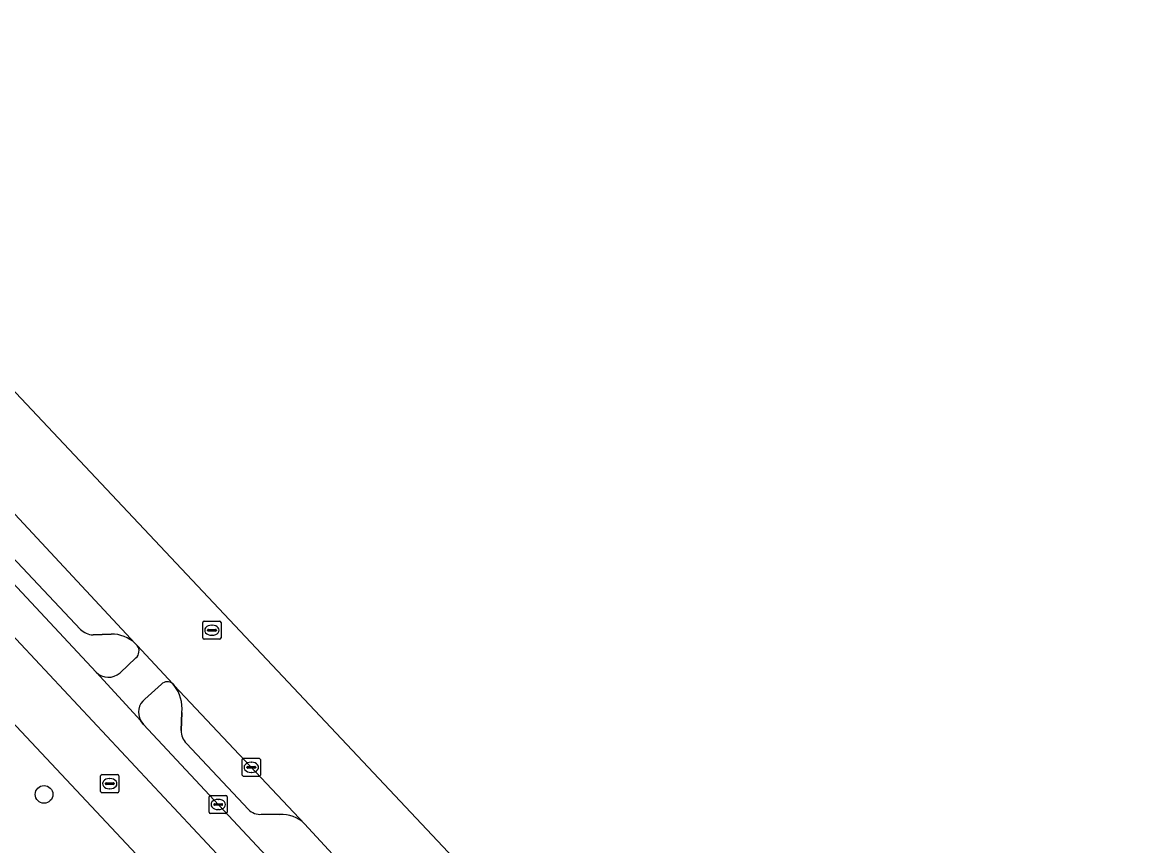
# Model space of a CAD drawing. Extents: x 162661 to 163484, y 380247 to 381230.
# Drawn here: x 163250 to 163311.1, y 381095.2 to 381140.7 of the extents above; entities that cross this region are included whole.
import ezdxf

# ---------------------------------------------------------------- set-up
doc = ezdxf.new("R2010")
doc.units = 0
for name, color, linetype in [('IMGEO_Berm_open', 7, 'Continuous'), ('IMGEO_Boom', 7, 'Continuous'), ('IMGEO_Brandkraan', 7, 'Continuous'), ('IMGEO_Fietspad_gesloten', 7, 'Continuous'), ('IMGEO_Fietspad_open', 7, 'Continuous'), ('IMGEO_Kolk', 7, 'Continuous'), ('IMGEO_Loofbos', 7, 'Continuous'), ('IMGEO_Parkeervlak_open', 7, 'Continuous'), ('IMGEO_Rijbaan_lokaal_gesloten', 7, 'Continuous'), ('IMGEO_Rioolput', 7, 'Continuous'), ('IMGEO_Voetpad_open', 7, 'Continuous')]:
    doc.layers.add(name, color=color, linetype=linetype)

msp = doc.modelspace()

# ---------------------------------------------------------------- linework, layer by layer
at = {"layer": 'IMGEO_Berm_open'}
for points in [[(163211.602, 381151.113), (163198.075, 381164.83), (163197.359, 381164.18), (163205.99, 381155.343), (163211.799, 381149.501), (163215.395, 381145.9), (163219.744, 381141.388), (163234.1, 381126.005), (163246.857, 381112.468), (163254.065, 381104.768)], [(163253.195, 381107.126), (163247.337, 381113.334)], [(163254.891, 381106.862), (163253.892, 381106.829)], [(163256.329, 381106.24), (163256.222, 381106.354)], [(163255.383, 381104.728), (163256.254, 381105.555)], [(163257.669, 381104.111), (163256.761, 381103.287)], [(163258.379, 381104.037), (163258.298, 381104.124)], [(163258.761, 381101.553), (163258.796, 381102.548)], [(163256.525, 381102.09), (163256.681, 381101.881), (163294.759, 381061.126)], [(163262.482, 381097.183), (163259.048, 381100.832)], [(163264.211, 381096.904), (163263.208, 381096.918)], [(163276.738, 381084.399), (163273.864, 381087.521), (163273.5, 381087.179), (163268.099, 381092.921), (163268.463, 381093.263), (163265.582, 381096.39)]]:
    msp.add_lwpolyline(points, dxfattribs=at)
for centre, radius, start, end in [((163253.959, 381107.953), 1.126, 227.25585, 266.58529), ((163254.97, 381105.072), 1.792, 45.68913, 92.53037), ((163255.944, 381105.936), 0.491, 309.13927, 38.36399), ((163254.745, 381105.44), 0.956, 224.66287, 311.86046), ((163257.991, 381103.759), 0.477, 49.892, 132.47601), ((163256.755, 381102.779), 2.054, 353.53841, 37.7518), ((163257.351, 381102.549), 0.945, 128.63967, 209.05361), ((163259.74, 381101.525), 0.98, 178.36925, 225.04163), ((163263.133, 381097.84), 0.925, 225.24261, 274.65183), ((163264.341, 381095.166), 1.743, 44.60923, 94.28784)]:
    msp.add_arc(centre, radius, start, end, dxfattribs=at)
at = {"layer": 'IMGEO_Boom'}
msp.add_circle((163251.185, 381098.018), 0.489, dxfattribs=at)
at = {"layer": 'IMGEO_Brandkraan'}
for p, q in [((163254.313, 381098.184), (163254.313, 381099.036)), ((163254.388, 381099.11), (163255.24, 381099.11)), ((163254.572, 381098.604), (163254.572, 381098.616)), ((163255.01, 381098.567), (163254.612, 381098.567)), ((163254.615, 381098.653), (163255.013, 381098.653)), ((163254.801, 381098.89), (163254.826, 381098.89)), ((163255.056, 381098.616), (163255.056, 381098.604)), ((163255.314, 381099.036), (163255.314, 381098.184)), ((163255.24, 381098.11), (163254.388, 381098.11)), ((163254.824, 381098.33), (163254.799, 381098.33))]:
    msp.add_line(p, q, dxfattribs=at)
for points in [[(163254.313, 381098.184), (163254.313, 381099.036)], [(163254.388, 381099.11), (163255.24, 381099.11)], [(163255.314, 381099.036), (163255.314, 381098.184)], [(163255.24, 381098.11), (163254.388, 381098.11)]]:
    msp.add_lwpolyline(points, dxfattribs=at)
for centre, radius, start, end in [((163254.39, 381099.034), 0.0765, 91.55205, 178.44795), ((163254.39, 381099.034), 0.0765, 91.55205, 178.44795), ((163254.612, 381098.613), 0.0403, 85.87752, 175.75265), ((163254.609, 381098.603), 0.0366, 178.93798, 274.71019), ((163255.013, 381098.61), 0.043, 264.86636, 352.45326), ((163255.017, 381098.615), 0.0386, 1.73085, 96.63898), ((163255.238, 381099.034), 0.0765, 1.55205, 88.44795), ((163255.238, 381099.034), 0.0765, 1.55205, 88.44795), ((163254.39, 381098.186), 0.0765, 181.55205, 268.44795), ((163254.39, 381098.186), 0.0765, 181.55205, 268.44795), ((163255.238, 381098.186), 0.0765, 271.55205, 358.44795), ((163255.238, 381098.186), 0.0765, 271.55205, 358.44795)]:
    msp.add_arc(centre, radius, start, end, dxfattribs=at)
for centre, major_axis, ratio, start_param, end_param in [((163254.8, 381098.61), (-0.387, 0.002), 0.722429, 4.712389, 7.853982), ((163254.825, 381098.61), (-0.39, 0.002), 0.717154, 1.570796, 4.712389)]:
    msp.add_ellipse(centre, major_axis=major_axis, ratio=ratio, start_param=start_param, end_param=end_param, dxfattribs=at)
at = {"layer": 'IMGEO_Fietspad_gesloten'}
for points in [[(163217.057, 381141.357), (163222.96, 381135.118), (163269.7, 381085.146), (163302.54, 381049.896), (163303.348, 381049.029), (163349.187, 381000), (163381.324, 380965.637), (163403.356, 380942.043), (163438.582, 380904.399), (163442.528, 380900.205)], [(163443.416, 380902.118), (163440.156, 380905.623), (163433.683, 380912.569), (163424.587, 380922.291), (163421.985, 380925.068), (163420.715, 380926.423), (163407.337, 380940.661), (163404.827, 380943.419), (163383.497, 380966.224), (163369.825, 380980.883), (163351.893, 381000), (163343.734, 381008.697), (163315.711, 381038.75), (163304.039, 381051.234), (163301.939, 381053.48), (163297.629, 381058.041), (163294.759, 381061.126), (163256.681, 381101.881), (163256.525, 381102.09), (163254.065, 381104.768), (163246.857, 381112.468), (163234.1, 381126.005)]]:
    msp.add_lwpolyline(points, dxfattribs=at)
at = {"layer": 'IMGEO_Fietspad_open'}
for points in [[(163258.298, 381104.124), (163256.329, 381106.24)], [(163256.254, 381105.555), (163255.383, 381104.728)], [(163254.065, 381104.768), (163256.525, 381102.09)], [(163256.761, 381103.287), (163257.669, 381104.111)]]:
    msp.add_lwpolyline(points, dxfattribs=at)
for centre, radius, start, end in [((163255.944, 381105.936), 0.491, 309.13927, 38.36399), ((163254.745, 381105.44), 0.956, 224.66287, 311.86046), ((163257.991, 381103.759), 0.477, 49.892, 132.47601), ((163257.351, 381102.549), 0.945, 128.63967, 209.05361)]:
    msp.add_arc(centre, radius, start, end, dxfattribs=at)
at = {"layer": 'IMGEO_Kolk'}
for p, q in [((163262.138, 381099.087), (163262.138, 381099.939)), ((163262.213, 381100.013), (163263.065, 381100.013)), ((163262.626, 381099.793), (163262.651, 381099.793)), ((163263.139, 381099.939), (163263.139, 381099.087)), ((163262.397, 381099.507), (163262.397, 381099.519)), ((163262.835, 381099.47), (163262.437, 381099.47)), ((163262.44, 381099.556), (163262.838, 381099.556)), ((163262.649, 381099.233), (163262.624, 381099.233)), ((163262.881, 381099.519), (163262.881, 381099.507)), ((163263.065, 381099.013), (163262.213, 381099.013)), ((163260.386, 381097.962), (163261.238, 381097.962)), ((163260.311, 381097.036), (163260.311, 381097.888)), ((163260.57, 381097.456), (163260.57, 381097.468)), ((163261.008, 381097.419), (163260.61, 381097.419)), ((163260.613, 381097.505), (163261.011, 381097.505)), ((163260.799, 381097.742), (163260.824, 381097.742)), ((163261.054, 381097.468), (163261.054, 381097.456)), ((163261.312, 381097.888), (163261.312, 381097.036)), ((163261.238, 381096.962), (163260.386, 381096.962)), ((163260.822, 381097.182), (163260.797, 381097.182))]:
    msp.add_line(p, q, dxfattribs=at)
for points in [[(163262.138, 381099.087), (163262.138, 381099.939)], [(163262.213, 381100.013), (163263.065, 381100.013)], [(163263.139, 381099.939), (163263.139, 381099.087)], [(163263.065, 381099.013), (163262.213, 381099.013)], [(163260.386, 381097.962), (163261.238, 381097.962)], [(163260.311, 381097.036), (163260.311, 381097.888)], [(163261.312, 381097.888), (163261.312, 381097.036)], [(163261.238, 381096.962), (163260.386, 381096.962)]]:
    msp.add_lwpolyline(points, dxfattribs=at)
for centre, radius, start, end in [((163262.215, 381099.937), 0.0765, 91.55205, 178.44795), ((163262.215, 381099.937), 0.0765, 91.55205, 178.44795), ((163263.063, 381099.937), 0.0765, 1.55205, 88.44795), ((163263.063, 381099.937), 0.0765, 1.55205, 88.44795), ((163262.437, 381099.516), 0.0403, 85.87752, 175.75265), ((163262.434, 381099.506), 0.0366, 178.93798, 274.71019), ((163262.838, 381099.513), 0.043, 264.86636, 352.45326), ((163262.842, 381099.518), 0.0386, 1.73085, 96.63898), ((163262.215, 381099.089), 0.0765, 181.55205, 268.44795), ((163262.215, 381099.089), 0.0765, 181.55205, 268.44795), ((163263.063, 381099.089), 0.0765, 271.55205, 358.44795), ((163263.063, 381099.089), 0.0765, 271.55205, 358.44795), ((163260.388, 381097.886), 0.0765, 91.55205, 178.44795), ((163260.388, 381097.886), 0.0765, 91.55205, 178.44795), ((163261.236, 381097.886), 0.0765, 1.55205, 88.44795), ((163261.236, 381097.886), 0.0765, 1.55205, 88.44795), ((163260.61, 381097.465), 0.0403, 85.87752, 175.75265), ((163260.607, 381097.455), 0.0366, 178.93798, 274.71019), ((163261.011, 381097.462), 0.043, 264.86636, 352.45326), ((163261.015, 381097.467), 0.0386, 1.73085, 96.63898), ((163260.388, 381097.038), 0.0765, 181.55205, 268.44795), ((163260.388, 381097.038), 0.0765, 181.55205, 268.44795), ((163261.236, 381097.038), 0.0765, 271.55205, 358.44795), ((163261.236, 381097.038), 0.0765, 271.55205, 358.44795)]:
    msp.add_arc(centre, radius, start, end, dxfattribs=at)
for centre, major_axis, ratio, start_param, end_param in [((163262.625, 381099.513), (-0.387, 0.002), 0.722429, 4.712389, 7.853982), ((163262.65, 381099.513), (-0.39, 0.002), 0.717154, 1.570796, 4.712389), ((163260.798, 381097.462), (-0.387, 0.002), 0.722429, 4.712389, 7.853982), ((163260.823, 381097.462), (-0.39, 0.002), 0.717154, 1.570796, 4.712389)]:
    msp.add_ellipse(centre, major_axis=major_axis, ratio=ratio, start_param=start_param, end_param=end_param, dxfattribs=at)
at = {"layer": 'IMGEO_Loofbos'}
msp.add_lwpolyline([(163261.244, 381089.421), (163238.586, 381113.553)], dxfattribs=at)
at = {"layer": 'IMGEO_Parkeervlak_open'}
for points in [[(163256.222, 381106.354), (163226.152, 381138.647), (163221.2, 381143.841), (163216.248, 381149.035)], [(163247.337, 381113.334), (163253.195, 381107.126)], [(163253.892, 381106.829), (163254.891, 381106.862)], [(163265.582, 381096.39), (163258.379, 381104.037)], [(163258.796, 381102.548), (163258.761, 381101.553)], [(163259.048, 381100.832), (163262.482, 381097.183)], [(163263.208, 381096.918), (163264.211, 381096.904)]]:
    msp.add_lwpolyline(points, dxfattribs=at)
for centre, radius, start, end in [((163253.959, 381107.953), 1.126, 227.25585, 266.58529), ((163254.97, 381105.072), 1.792, 45.68913, 92.53037), ((163256.755, 381102.779), 2.054, 353.53841, 37.7518), ((163259.74, 381101.525), 0.98, 178.36925, 225.04163), ((163263.133, 381097.84), 0.925, 225.24261, 274.65183), ((163264.341, 381095.166), 1.743, 44.60923, 94.28784)]:
    msp.add_arc(centre, radius, start, end, dxfattribs=at)
at = {"layer": 'IMGEO_Rijbaan_lokaal_gesloten'}
msp.add_lwpolyline([(163352.566, 381010.865), (163224.239, 381147.157), (163223.334, 381146.17), (163221.2, 381143.841), (163226.152, 381138.647), (163256.222, 381106.354), (163256.329, 381106.24), (163258.298, 381104.124), (163258.379, 381104.037), (163265.582, 381096.39), (163268.463, 381093.263), (163273.864, 381087.521), (163276.738, 381084.399), (163290.57, 381069.571), (163297.114, 381062.584), (163299.085, 381060.412), (163304.107, 381055.037), (163306.036, 381053.017), (163306.575, 381052.453), (163311.194, 381047.476), (163314.647, 381043.809), (163314.848, 381043.594), (163355.603, 381000)], dxfattribs=at)
at = {"layer": 'IMGEO_Rioolput'}
for p, q in [((163259.963, 381106.658), (163259.963, 381107.51)), ((163260.038, 381107.584), (163260.89, 381107.584)), ((163260.265, 381107.127), (163260.663, 381107.127)), ((163260.451, 381107.364), (163260.476, 381107.364)), ((163260.964, 381107.51), (163260.964, 381106.658)), ((163260.89, 381106.584), (163260.038, 381106.584)), ((163260.222, 381107.078), (163260.222, 381107.09)), ((163260.66, 381107.041), (163260.262, 381107.041)), ((163260.474, 381106.804), (163260.449, 381106.804)), ((163260.706, 381107.09), (163260.706, 381107.078))]:
    msp.add_line(p, q, dxfattribs=at)
for points in [[(163259.963, 381106.658), (163259.963, 381107.51)], [(163260.038, 381107.584), (163260.89, 381107.584)], [(163260.964, 381107.51), (163260.964, 381106.658)], [(163260.89, 381106.584), (163260.038, 381106.584)]]:
    msp.add_lwpolyline(points, dxfattribs=at)
for centre, radius, start, end in [((163260.04, 381107.508), 0.0765, 91.55205, 178.44795), ((163260.04, 381107.508), 0.0765, 91.55205, 178.44795), ((163260.262, 381107.087), 0.0403, 85.87752, 175.75265), ((163260.667, 381107.089), 0.0386, 1.73085, 96.63898), ((163260.888, 381107.508), 0.0765, 1.55205, 88.44795), ((163260.888, 381107.508), 0.0765, 1.55205, 88.44795), ((163260.04, 381106.66), 0.0765, 181.55205, 268.44795), ((163260.04, 381106.66), 0.0765, 181.55205, 268.44795), ((163260.259, 381107.077), 0.0366, 178.93798, 274.71019), ((163260.663, 381107.084), 0.043, 264.86636, 352.45326), ((163260.888, 381106.66), 0.0765, 271.55205, 358.44795), ((163260.888, 381106.66), 0.0765, 271.55205, 358.44795)]:
    msp.add_arc(centre, radius, start, end, dxfattribs=at)
for centre, major_axis, ratio, start_param, end_param in [((163260.45, 381107.084), (-0.387, 0.002), 0.722429, 4.712389, 7.853982), ((163260.475, 381107.084), (-0.39, 0.002), 0.717154, 1.570796, 4.712389)]:
    msp.add_ellipse(centre, major_axis=major_axis, ratio=ratio, start_param=start_param, end_param=end_param, dxfattribs=at)
at = {"layer": 'IMGEO_Voetpad_open'}
for points in [[(163207.843, 381146.366), (163213.453, 381140.413), (163218.379, 381135.186), (163219.598, 381133.891), (163219.896, 381133.576), (163236.849, 381115.278), (163238.586, 381113.553), (163261.244, 381089.421), (163263.705, 381086.683), (163267.161, 381082.796), (163268.456, 381081.408), (163272.114, 381077.486), (163299.982, 381047.611), (163300.815, 381046.718), (163300.931, 381046.593), (163304.989, 381042.39), (163304.461, 381041.874), (163308.352, 381037.717), (163343.652, 381000)], [(163403.356, 380942.043), (163381.324, 380965.637), (163349.187, 381000), (163303.348, 381049.029), (163302.54, 381049.896), (163269.7, 381085.146), (163222.96, 381135.118), (163217.057, 381141.357)]]:
    msp.add_lwpolyline(points, dxfattribs=at)

doc.saveas('drawing.dxf')
